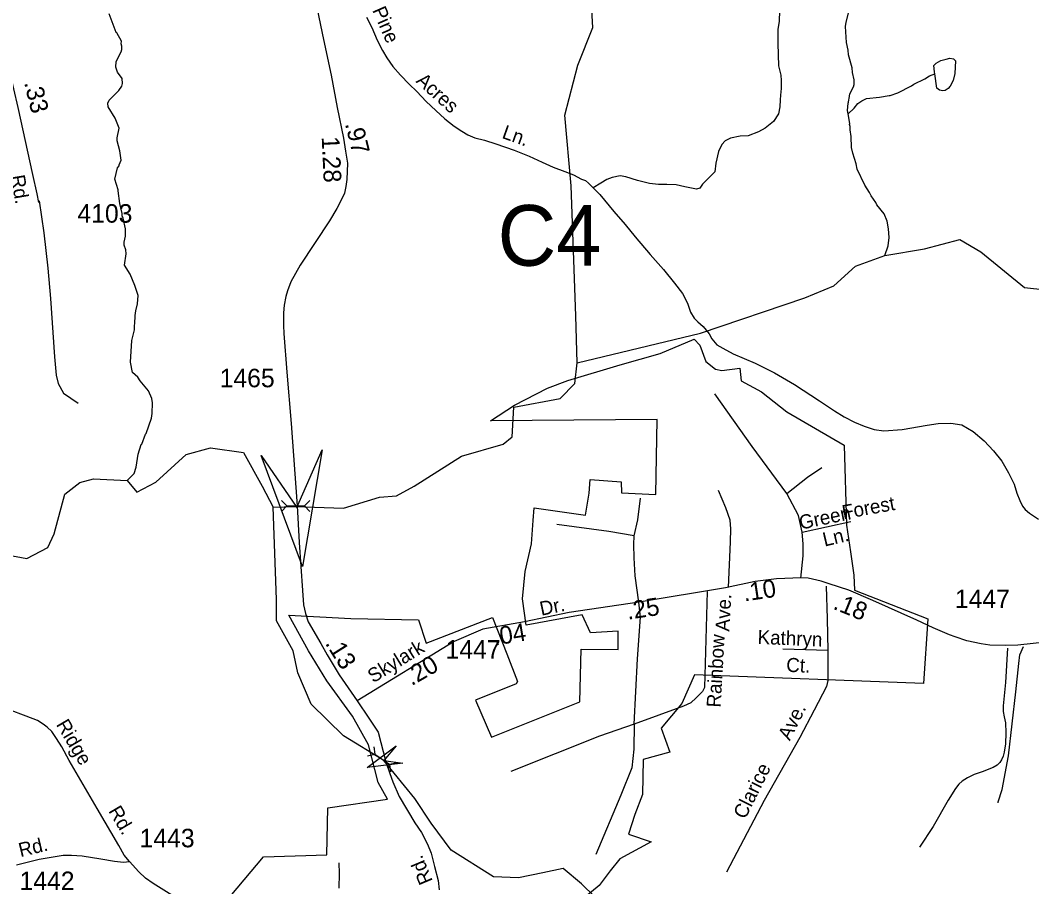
# Model space of a CAD drawing. Extents: x 1547597 to 1699558, y 810033 to 920809.
# Drawn here: x 1580417 to 1587252, y 876630 to 882486 of the extents above; entities that cross this region are included whole.
import ezdxf

# ---------------------------------------------------------------- set-up
doc = ezdxf.new("R2010")
doc.units = 0
for name, color, linetype in [('Exist Boundary Political City Limit New', 7, 'Continuous'), ('Exist Hydrographic Creek Single Shore', 7, 'Continuous'), ('Exist Hydrographic Misc Water Feature', 7, 'Continuous'), ('Exist Road Non-System Type 51', 7, 'Continuous'), ('Exist Road Non-System Type 51 Label', 7, 'Continuous'), ('Exist Road Secondary Mileage Hundredths English Label', 7, 'Continuous'), ('Exist Road Secondary Structure Culvert Attributed CELL', 7, 'Continuous'), ('Exist Road Secondary Structure Culvert CELL', 7, 'Continuous'), ('Exist Road Secondary Structure Culvert Number Label', 7, 'Continuous'), ('Exist Road Secondary Structure Pipe Attributed CELL', 7, 'Continuous'), ('Exist Road Secondary Structure Pipe CELL', 7, 'Continuous'), ('Exist Road Secondary Type 51 Attributed', 7, 'Continuous'), ('Exist Road Secondary Type 51 Label', 7, 'Continuous'), ('Exist Road Secondary Type 51 Number Label', 7, 'Continuous'), ('Map Preparation Boundary City Limit Buffer Line', 7, 'Continuous')]:
    doc.layers.add(name, color=color, linetype=linetype)

msp = doc.modelspace()

# ---------------------------------------------------------------- linework, layer by layer
at = {"layer": 'Exist Boundary Political City Limit New'}
for points in [[(1583607.4, 878448.5), (1583704.7, 878203), (1583776.8, 878015.8), (1583767.8, 878000), (1583492.8, 877891.7), (1583601, 877639.7), (1584198.3, 877878.9), (1584207.3, 878235.3), (1584457.5, 878233.1), (1584457.5, 878357.2), (1584270.5, 878344.9), (1584214.2, 878466.7), (1583835.5, 878396.8), (1583810.7, 878575), (1583828.7, 878760), (1583871.5, 878948.2), (1583882.8, 879103.8), (1583889.6, 879189.6), (1584236.7, 879139.9), (1584261.5, 879288.8), (1584268.2, 879381.3), (1584477.9, 879365.5), (1584480.1, 879291.1), (1584712.3, 879279.8), (1584721.2, 879786.4), (1583594.1, 879777.4), (1583756.3, 879884.7), (1583979.5, 879999.8), (1584117, 880051.7), (1584470.8, 880157.7), (1584741.3, 880234.4), (1584971.3, 880329.2), (1585008.5, 880288.7), (1585049, 880180.4), (1585114.4, 880128.5), (1585157.2, 880119.4), (1585279, 880135.2), (1585288, 880049.5), (1585425.5, 879975.1), (1585596.8, 879839.7), (1585984.5, 879614.1), (1585999.3, 879073.8), (1586026.4, 878892.2), (1586048.9, 878736.5), (1586053.4, 878635), (1586549.3, 878441), (1586520, 878004.4), (1584972.1, 878063), (1584886.7, 877867.8), (1584747, 877700.9), (1584805.6, 877538.4), (1584625.3, 877488.8), (1584620.8, 877253), (1584569, 877117.6), (1584526.2, 876984.5), (1584679.4, 876932.6), (1584467.8, 876818.6), (1584402.4, 876737.4), (1584328.1, 876638.1), (1584237.9, 876563.7)], [(1581751.1, 876464.8), (1582061.3, 876831.2), (1582487.5, 876845.6), (1582494.8, 877163.8), (1582899.3, 877221.6), (1582834.3, 877334.9), (1582769.3, 877588), (1582660.9, 877783.3), (1582487.5, 878021.9), (1582364.7, 878224.4), (1582230.6, 878464.1), (1582651.6, 878443.3), (1583108.9, 878434.1), (1583159.4, 878275), (1583607.4, 878448.5)]]:
    msp.add_lwpolyline(points, dxfattribs=at)
at = {"layer": 'Exist Hydrographic Creek Single Shore'}
for points in [[(1584181, 880169.7), (1584171.1, 880487.4), (1584140.5, 881366.3), (1584097.6, 881843.3), (1584184.7, 882181.8), (1584286.7, 882437), (1584265.2, 882798.2)], [(1584181, 880169.7), (1585014, 880371.8), (1585719, 880608.9), (1585915.2, 880691.3), (1586060.4, 880822.9), (1586259.1, 880895.4), (1586527.5, 880940.5), (1586765.6, 881004.4), (1586906.9, 880920), (1587202.5, 880679.4), (1587594.3, 880636.2), (1587695.5, 880648.3), (1587725.8, 880682.6), (1587764.3, 880690.9), (1587824.7, 880689.5), (1587941.6, 880779.4), (1588129.5, 880856.5), (1588192.8, 880892.2), (1588269, 880912.8)], [(1582125.5, 879194.7), (1582274, 879199.8), (1582601, 879188.1), (1582844.3, 879262.7), (1582960, 879272.5), (1583077.7, 879336.6), (1583397.7, 879540.2), (1583679.3, 879621.6), (1583741.5, 879670.7), (1583752.6, 879870.8), (1584065.2, 879928.2), (1584165.3, 880030.3), (1584181, 880169.7)], [(1580059.8, 878922.4), (1580461.5, 878847.1), (1580603.5, 878923.5), (1580646.5, 879014.6), (1580717.5, 879282.3), (1580818.5, 879362.4), (1580910.6, 879386.8), (1581138.8, 879376.1), (1581204.2, 879295.6), (1581333.5, 879365), (1581538.6, 879551.3), (1581701.4, 879596.4), (1581925, 879565), (1582052.5, 879337.4), (1582125.5, 879194.7)], [(1584387.5, 876476.6), (1584209.2, 876650.2), (1584085.2, 876752.3), (1583948.5, 876725), (1583783.7, 876691), (1583615.4, 876697.8), (1583328.5, 876877.6), (1583192.7, 877058.9), (1583082.2, 877227.3), (1582874.1, 877482), (1582601.3, 877649.1), (1582381.5, 877863.2), (1582292.5, 878075.2), (1582261.5, 878223.5), (1582147.5, 878426), (1582147.9, 878570.1), (1582125.5, 879194.7)]]:
    msp.add_lwpolyline(points, dxfattribs=at)
at = {"layer": 'Exist Hydrographic Misc Water Feature'}
for points in [[(1581138.8, 879376.1), (1581185.8, 879422), (1581200.4, 879465.8), (1581213.5, 879553.7), (1581234.2, 879617.4), (1581238.3, 879621.4), (1581262, 879688.3), (1581267.1, 879693), (1581304.5, 879796.5), (1581308.8, 879828.5), (1581309.7, 879900.4), (1581306, 879928.5), (1581282.6, 879980.8), (1581227.5, 880049.5), (1581211.8, 880073.7), (1581176.2, 880106.1), (1581161.6, 880175.7), (1581170.8, 880322.2), (1581187.7, 880394), (1581188, 880426), (1581192.1, 880434), (1581192.8, 880490), (1581197.2, 880521.8), (1581209.7, 880569.7), (1581214.4, 880625.7), (1581191.3, 880694), (1581160.2, 880770.4), (1581120.9, 880830.9), (1581131.8, 880906.7), (1581130.2, 880934.7), (1581118.6, 880964.9), (1581118.8, 880986.9), (1581127.3, 881026.8), (1581127.9, 881074.8), (1581112.7, 881146.9), (1581104.9, 881163), (1581105.1, 881179), (1581090.3, 881246.2), (1581077.6, 881332.5), (1581079.1, 881339.4), (1581055.9, 881411.7), (1581072.9, 881487.4), (1581085.1, 881501.3), (1581085.2, 881507.3), (1581099.5, 881539.1), (1581090.3, 881603.3), (1581071.1, 881669.5), (1581071.3, 881691.5), (1581084.1, 881755.3), (1581057, 881823.7), (1581009.9, 881900.3), (1581009.4, 881925.6), (1581017.9, 881944.7), (1581083.1, 882011), (1581102.7, 882040.9), (1581107.8, 882059), (1581106.2, 882091.1), (1581074.7, 882135.5), (1581063.1, 882167.6), (1581065.6, 882207.6), (1581098.4, 882271.1), (1581102.6, 882287.1), (1581102.8, 882311.1), (1581099, 882327.1), (1581101.3, 882343.1), (1581068.6, 882399.9), (1581063.9, 882403.6), (1581017.5, 882528.2)], [(1586012.4, 881852.8), (1586005.8, 881876), (1586010.4, 881924), (1586014.5, 881931.9), (1586014.7, 881947.9), (1586018.7, 881955.9), (1586023.1, 881987.8), (1586047.7, 882035.4), (1586051.9, 882051.4), (1586052.3, 882083.4), (1586040.9, 882131.6), (1586037.3, 882163.6), (1586014.3, 882251.9), (1586010.7, 882284), (1585999.3, 882334.1), (1585992.7, 882442.2), (1585997, 882472.1), (1586018, 882551.9)], [(1586596.2, 882123.5), (1586595, 882136.4), (1586589.5, 882180.5), (1586605.7, 882196.3), (1586637.9, 882213.9), (1586674.1, 882223.5), (1586698, 882229.1), (1586722, 882224.8), (1586735.9, 882210.6), (1586732.9, 882126.7), (1586720.3, 882078.8), (1586699.8, 882039.1), (1586687.6, 882023.2), (1586667.5, 882011.5), (1586651.4, 882007.8), (1586629.5, 882012), (1586609.7, 882026.2), (1586596.2, 882123.5)], [(1586012.4, 881852.8), (1586051.9, 881891.4), (1586076.3, 881923.1), (1586102.6, 881940.8), (1586134.8, 881956.4), (1586222.8, 881965.2), (1586287.7, 881977.7), (1586295, 881976.3), (1586347.2, 881995.7), (1586439.8, 882042.4), (1586456, 882054.2), (1586528.4, 882089.3), (1586560.7, 882110.9), (1586596.2, 882123.5)], [(1586259.1, 880895.4), (1586282.7, 880960.4), (1586289.4, 881016.3), (1586284.1, 881076.4), (1586274.7, 881128.6), (1586255.3, 881176.8), (1586204.1, 881237.5), (1586198.2, 881253.6), (1586166.8, 881298), (1586155.1, 881322.1), (1586123.7, 881370.6), (1586072.9, 881479.1), (1586065.5, 881515.2), (1586042.3, 881587.6), (1586034.8, 881625.6), (1586031.6, 881699.7), (1586024.2, 881745.8), (1586024.4, 881767.7), (1586020.7, 881781.8), (1586022.7, 881787.8), (1586012.4, 881852.8)]]:
    msp.add_lwpolyline(points, dxfattribs=at)
at = {"layer": 'Exist Road Non-System Type 51'}
for points in [[(1585546.9, 882549.3), (1585545.1, 882478.5), (1585536.3, 882421.9), (1585536.3, 882328.2), (1585541.6, 882176.8), (1585556.8, 882114.3), (1585558.2, 882078.2), (1585557.5, 882024.7), (1585554, 881978.7), (1585552.2, 881946.9), (1585550.5, 881901.4), (1585540.5, 881853.8), (1585507.6, 881800.2), (1585451.1, 881756.9), (1585404.8, 881731.7), (1585336.2, 881704.6), (1585282.1, 881701.5), (1585216, 881688.5), (1585179.6, 881671), (1585157.3, 881645.2), (1585134.5, 881599.4), (1585117.5, 881519.7), (1585110.5, 881461.8), (1585080, 881432.7), (1585064.9, 881415.7), (1585045.5, 881396.2), (1585026, 881378.5), (1585008.4, 881350.2), (1584986.9, 881343.5), (1584907.1, 881358.7), (1584849.2, 881373.5), (1584785.2, 881376.4), (1584729.2, 881375.3), (1584669.3, 881382.1), (1584587.6, 881401.4), (1584509.9, 881426.4), (1584470, 881433), (1584415.7, 881421.9), (1584381.4, 881408.4), (1584341.1, 881385), (1584288.7, 881353.6)], [(1582756.5, 882506.4), (1582791.5, 882435.8), (1582828.4, 882351.2), (1582865.4, 882280.6), (1582894.6, 882232.2), (1582933.9, 882173.6), (1582987.1, 882114.9), (1583044.1, 882054.1), (1583095.5, 882003.2), (1583158.6, 881936.3), (1583225.8, 881875.3), (1583284.9, 881818.5), (1583348.3, 881769.5), (1583399.7, 881736.7), (1583441.4, 881710), (1583489.2, 881691.4), (1583552.9, 881674.5), (1583630.7, 881651.3), (1583754.1, 881607.4), (1583855.5, 881565.9), (1583943, 881526.7), (1584018.5, 881491.6), (1584096.2, 881464.4), (1584156, 881441.6), (1584209.4, 881410.9), (1584237.4, 881402.5), (1584257.1, 881384.1), (1584288.7, 881353.6)], [(1584288.7, 881353.6), (1584334, 881308.9), (1584428.5, 881193.5), (1584505.1, 881104.3), (1584572.1, 881021.3), (1584674.3, 880901.7), (1584762.9, 880800.5), (1584837.5, 880709.3), (1584892.5, 880638.6), (1584925.6, 880574), (1584946.8, 880513.6), (1584970.2, 880471.3), (1584995.9, 880446.9), (1585031.5, 880416.4), (1585072.7, 880365.7), (1585090.2, 880331.6), (1585123.6, 880291.1), (1585163.4, 880268.4), (1585234.9, 880231.4), (1585382.1, 880167.1), (1585513.2, 880103.3), (1585648.1, 880023.3), (1585816.6, 879912.8), (1585919.7, 879845.3), (1585985.1, 879806.3), (1586054.6, 879769.3), (1586120.3, 879742.3), (1586185.9, 879719.4), (1586251.9, 879710.4), (1586376, 879720.5), (1586544.5, 879748.1), (1586618.8, 879761), (1586704.8, 879761.9), (1586778.7, 879750.8), (1586856, 879705.6), (1586931.1, 879642.4), (1586994.2, 879575.5), (1587049.3, 879506.8), (1587094.1, 879428), (1587133.2, 879351.4), (1587152.1, 879289.1), (1587171.5, 879240.7), (1587189, 879202.5), (1587206.7, 879178.4), (1587236.2, 879153.8), (1587297.7, 879114.9)], [(1580544.2, 881265.5), (1580576.9, 881049.6), (1580603.7, 880811), (1580620.5, 880604.3), (1580649.1, 880211.2), (1580659.2, 880086.8), (1580672.6, 880029.7), (1580709.6, 879965.9), (1580808.7, 879897)], [(1585596.1, 879286.7), (1585361.8, 879604.2), (1585110.2, 879961.7)], [(1585596.1, 879286.7), (1585736.2, 879398.2), (1585833.3, 879464)], [(1584566, 879000.9), (1584588.9, 879109.6), (1584608.9, 879255.4)], [(1585201.7, 878651.7), (1585216, 878960.6), (1585218.8, 879049.3), (1585213.1, 879106.5), (1585184.5, 879189.4), (1585136, 879306.7)], [(1585700.2, 879026.9), (1585676.1, 879137.9), (1585596.1, 879286.7)], [(1584566, 879000.9), (1584394.5, 879029.5), (1584043, 879078.1)], [(1585700.2, 879026.9), (1586029.5, 879097.1)], [(1584597.4, 878553.6), (1584571.7, 878732), (1584566, 878852.2), (1584563.2, 878943.7), (1584566, 879000.9)], [(1585690.4, 878714.6), (1585707.6, 878866.2), (1585707.6, 878946.3), (1585700.2, 879026.9)], [(1585863.5, 878661.6), (1585869.6, 878440.6), (1585873.9, 878225.3)], [(1585058.4, 878624.9), (1585040.7, 877976.1), (1585026.2, 877949.1), (1585007.5, 877928.3), (1584984.7, 877905.4), (1584947.3, 877872.2), (1584899.5, 877849.3), (1584565.7, 877728.6)], [(1584565.7, 877728.6), (1584588.8, 878170.4), (1584608.8, 878450.7), (1584597.4, 878553.6)], [(1585873.9, 878225.3), (1585873.9, 878022.8), (1585864, 877983.2), (1585780.6, 877823.9), (1585685.3, 877637.8), (1585443.9, 877212.1), (1585188.5, 876727.5)], [(1585873.9, 878225.3), (1585569.8, 878236.3)], [(1587088.4, 878241.9), (1587073.5, 878010.2), (1587058.6, 877851.9), (1587058, 877814.1), (1587066, 877777.4), (1587074, 877738.4), (1587077.5, 877669.6), (1587073.5, 877596.2), (1587065.4, 877538.9), (1587058.6, 877511.3), (1587048.2, 877488.4), (1587036.8, 877468.9), (1587017.3, 877451.7), (1586990.9, 877435.6), (1586917.5, 877407), (1586863, 877388.6), (1586817.1, 877365.7), (1586781.6, 877343.9), (1586759.8, 877323.2), (1586736.9, 877294.6), (1586686.4, 877215.4), (1586584.9, 877036.5), (1586492.6, 876897.8)], [(1587024.8, 877197.4), (1587024.2, 877202.8), (1587052.8, 877287.7), (1587095.8, 877513.6), (1587144.6, 877947.1), (1587164.1, 878138.7), (1587171, 878197.2), (1587195.6, 878253.3)], [(1584565.7, 877728.6), (1584331.3, 877648.5), (1583731.1, 877408.2)], [(1584565.7, 877728.6), (1584562.8, 877559.8), (1584548.5, 877434), (1584474.2, 877248), (1584305.6, 876847.6)], [(1582572.5, 876620.2), (1582574.6, 876719.2), (1582572.5, 876792.5)]]:
    msp.add_lwpolyline(points, dxfattribs=at)
at = {"layer": 'Exist Road Secondary Structure Culvert Attributed CELL'}
msp.add_lwpolyline([(1582457.8, 879582.8), (1582323.1, 878794.2), (1582045.5, 879544.5), (1582286.1, 879192.5)], close=True, dxfattribs=at)
at = {"layer": 'Exist Road Secondary Structure Culvert CELL'}
for p, q in [((1582182.2, 879240.2), (1582217.1, 879203.4)), ((1582182.2, 879166.5), (1582217.1, 879203.4)), ((1582217.1, 879203.4), (1582338, 879203.4)), ((1582372.9, 879240.2), (1582338, 879203.4)), ((1582372.9, 879166.5), (1582338, 879203.4))]:
    msp.add_line(p, q, dxfattribs=at)
at = {"layer": 'Exist Road Secondary Structure Pipe Attributed CELL'}
msp.add_lwpolyline([(1583003, 877465.9), (1582761, 877436.4), (1582955.9, 877583), (1582874.1, 877482)], close=True, dxfattribs=at)
at = {"layer": 'Exist Road Secondary Structure Pipe CELL'}
for p, q in [((1582805.5, 877574.9), (1582813.6, 877524.8)), ((1582764, 877514), (1582813.6, 877524.8)), ((1582813.6, 877524.8), (1582913.6, 877456.8)), ((1582963.2, 877467.6), (1582913.6, 877456.8)), ((1582921.7, 877406.7), (1582913.6, 877456.8))]:
    msp.add_line(p, q, dxfattribs=at)
at = {"layer": 'Exist Road Secondary Type 51 Attributed'}
for points in [[(1579771.2, 882664), (1579814.3, 882615.5), (1579856.3, 882583.6), (1579913.4, 882550), (1580014.2, 882501.2), (1580088.1, 882469.3), (1580150.2, 882435.7), (1580204.4, 882394.4), (1580234.3, 882366.7), (1580252.5, 882343.4), (1580282.8, 882300.4), (1580295.7, 882273.4), (1580323.6, 882206), (1580340.7, 882148.1), (1580400.5, 881896.4), (1580499.6, 881442.7), (1580528.7, 881313), (1580540.7, 881254)], [(1582411.1, 882613.3), (1582466.8, 882354.4), (1582517, 882114.3), (1582558.9, 881895.3), (1582600.6, 881688.1), (1582615.2, 881599.9), (1582628.6, 881519), (1582624.7, 881409.2), (1582617.4, 881362.3), (1582607.6, 881317.3), (1582583.6, 881264.1), (1582556.8, 881213.6), (1582507.5, 881130.2), (1582308, 880830.9), (1582246.2, 880716.8), (1582222.5, 880657.8), (1582210.9, 880617.6), (1582199.1, 880559.5), (1582196, 880507.8), (1582196, 880422), (1582198.1, 880369.4), (1582217.9, 880106.8), (1582246.8, 879759.7), (1582287, 879204.2), (1582301.6, 878955.4), (1582322.9, 878632.9), (1582331.7, 878534), (1582343.9, 878476.8), (1582363.3, 878419.6), (1582447.2, 878273.2), (1582490.2, 878197.9), (1582572, 878062.2), (1582692.4, 877885.7)], [(1587386.3, 878286.9), (1587157.4, 878262.8), (1587072.5, 878259.4), (1586968.8, 878261.4), (1586909, 878270.4), (1586812.1, 878291), (1586734.8, 878317.8), (1586697, 878332.9), (1586585.6, 878379.6), (1586476.4, 878431.2), (1586176.9, 878564.2), (1586016.4, 878634.9), (1585883.7, 878677.7), (1585828.1, 878694.9), (1585740.4, 878714.2), (1585693.6, 878717), (1585526.4, 878709.9), (1585383, 878692.7), (1585182.3, 878650.2), (1584600, 878553.8), (1584125, 878482.7), (1583823.1, 878420.5), (1583543.4, 878371.6), (1583348.1, 878287.2), (1582692.4, 877885.7)], [(1582692.4, 877885.7), (1582772.3, 877769.6), (1582834.3, 877675.2), (1582886.2, 877473.1), (1582913.3, 877394.2), (1582935.2, 877338.5), (1582977.3, 877240.2), (1583083.4, 877062.4), (1583128.5, 876995.9), (1583169.1, 876917.5), (1583192.4, 876856.9), (1583216.6, 876765.8), (1583241, 876672.5), (1583246.9, 876608.6)], [(1581154.1, 876799.5), (1581119.9, 876844.3), (1581083.6, 876908.9), (1580936.2, 877157.6), (1580748.2, 877482.6), (1580697.2, 877574.4), (1580660.8, 877632), (1580630.9, 877677.9), (1580598.8, 877708.5), (1580572.6, 877728.2), (1580532.5, 877753), (1580455.7, 877783.4), (1580337, 877827.6)], [(1580390.3, 876777), (1580544.8, 876815.2), (1580707.1, 876844.3), (1580763.2, 876844.3), (1580835.3, 876838.4), (1580961.7, 876818.8), (1581053.4, 876803.3), (1581113.3, 876796.2), (1581154.1, 876799.5)], [(1581459.1, 876560.8), (1581314.9, 876652.8), (1581264.1, 876688.3), (1581217, 876731.1), (1581154.1, 876799.5)]]:
    msp.add_lwpolyline(points, dxfattribs=at)
at = {"layer": 'Map Preparation Boundary City Limit Buffer Line'}
for points in [[(1583607.4, 878448.5), (1583704.7, 878203), (1583776.8, 878015.8), (1583767.8, 878000), (1583492.8, 877891.7), (1583601, 877639.7), (1584198.3, 877878.9), (1584207.3, 878235.3), (1584457.5, 878233.1), (1584457.5, 878357.2), (1584270.5, 878344.9), (1584214.2, 878466.7), (1583835.5, 878396.8), (1583810.7, 878575), (1583828.7, 878760), (1583871.5, 878948.2), (1583882.8, 879103.8), (1583889.6, 879189.6), (1584236.7, 879139.9), (1584261.5, 879288.8), (1584268.2, 879381.3), (1584477.9, 879365.5), (1584480.1, 879291.1), (1584712.3, 879279.8), (1584721.2, 879786.4), (1583594.1, 879777.4), (1583756.3, 879884.7), (1583979.5, 879999.8), (1584117, 880051.7), (1584470.8, 880157.7), (1584741.3, 880234.4), (1584971.3, 880329.2), (1585008.5, 880288.7), (1585049, 880180.4), (1585114.4, 880128.5), (1585157.2, 880119.4), (1585279, 880135.2), (1585288, 880049.5), (1585425.5, 879975.1), (1585596.8, 879839.7), (1585984.5, 879614.1), (1585999.3, 879073.8), (1586026.4, 878892.2), (1586048.9, 878736.5), (1586053.4, 878635), (1586549.3, 878441), (1586520, 878004.4), (1584972.1, 878063), (1584886.7, 877867.8), (1584747, 877700.9), (1584805.6, 877538.4), (1584625.3, 877488.8), (1584620.8, 877253), (1584569, 877117.6), (1584526.2, 876984.5), (1584679.4, 876932.6), (1584467.8, 876818.6), (1584402.4, 876737.4), (1584328.1, 876638.1), (1584237.9, 876563.7)], [(1581751.1, 876464.8), (1582061.3, 876831.2), (1582487.5, 876845.6), (1582494.8, 877163.8), (1582899.3, 877221.6), (1582834.3, 877334.9), (1582769.3, 877588), (1582660.9, 877783.3), (1582487.5, 878021.9), (1582364.7, 878224.4), (1582230.6, 878464.1), (1582651.6, 878443.3), (1583108.9, 878434.1), (1583159.4, 878275), (1583607.4, 878448.5)]]:
    msp.add_lwpolyline(points, dxfattribs=at)

# ---------------------------------------------------------------- texts
at = {"layer": 'Exist Road Non-System Type 51 Label'}
for s, rotation, p in [('Pine', 293.56524, (1582793.8, 882553.8)), ('Acres', 317.76769, (1583085.8, 882068.9)), ('Ln.', 340.41627, (1583666, 881691)), ('Forest', 10.33952, (1585979, 879112.5)), ('Green', 11.6638, (1585690.6, 879042.8)), ('Ln.', 13.25808, (1585851.8, 878928.2)), ('Ave.', 86.73834, (1585207.7, 878353.2)), ('Kathryn', 357.58376, (1585397.8, 878271.3)), ('Rainbow', 86.73834, (1585149.1, 877839.3)), ('Ct.', 357.58376, (1585591.3, 878082.8)), ('Ave.', 63.53951, (1585617, 877612.1)), ('Clarice', 63.53951, (1585315.4, 877081))]:
    msp.add_text(s, height=95, rotation=rotation, dxfattribs=at).set_placement(p)
at = {"layer": 'Exist Road Secondary Mileage Hundredths English Label'}
for s, rotation, p in [('.33', 283.71895, (1580442, 882064.1)), ('.97', 284.02796, (1582610.5, 881785.9)), ('1.28', 272.6615, (1582453.6, 881697.7)), ('.10', 8.50292, (1585309.9, 878557.3)), ('.25', 8.50292, (1584522.4, 878434.3)), ('.18', 337.81604, (1585903, 878509.3)), ('.04', 9.21902, (1583621.3, 878259.1)), ('.13', 302.35788, (1582473.8, 878275.1)), ('.20', 30.0035, (1583060.6, 877984.5))]:
    msp.add_text(s, height=120, rotation=rotation, dxfattribs=at).set_placement(p)
at = {"layer": 'Exist Road Secondary Structure Culvert Number Label'}
msp.add_text('C4', height=410.1, dxfattribs=at).set_placement((1583642.7, 880826.5))
at = {"layer": 'Exist Road Secondary Type 51 Label'}
for s, rotation, p in [('Rd.', 279.61714, (1580352.3, 881432.8)), ('Dr.', 11.6337, (1583937.7, 878460.9)), ('Skylark', 31.58088, (1582801.5, 878003.9)), ('Ridge', 300.55204, (1580656.2, 877726.7)), ('Rd.', 300.55204, (1581009.9, 877142.1)), ('Rd.', 13.55773, (1580418.2, 876829.8)), ('Rd.', 112.75077, (1583206.2, 876668.7))]:
    msp.add_text(s, height=95, rotation=rotation, dxfattribs=at).set_placement(p)
at = {"layer": 'Exist Road Secondary Type 51 Number Label'}
for s, p in [('4103', (1580803, 881117.6)), ('1465', (1581764.1, 880005.3)), ('1447', (1586732.6, 878513.1)), ('1447', (1583290.7, 878171.2)), ('1443', (1581223.1, 876896.5)), ('1442', (1580411.8, 876607.3))]:
    msp.add_text(s, height=125, dxfattribs=at).set_placement(p)

doc.saveas('drawing.dxf')
